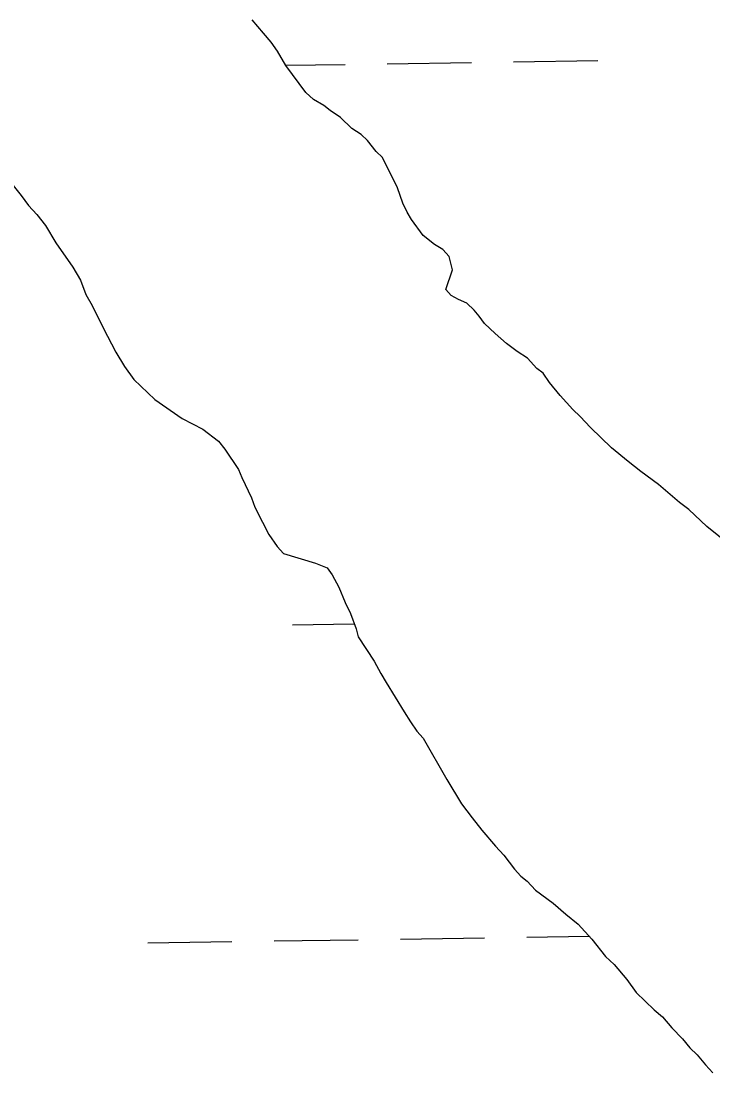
# Model space of a CAD drawing. Extents: x 3807117 to 3845308, y 337856 to 363736.
# Drawn here: x 3835370.3 to 3835633.1, y 359360.1 to 359759.8 of the extents above; entities that cross this region are included whole.
import ezdxf

# ---------------------------------------------------------------- set-up
doc = ezdxf.new("R2010")
doc.units = 0
doc.layers.add('V-TOPO-SHOR', color=7, linetype='Continuous')
doc.layers.add('V-WETL-SWMP', color=7, linetype='Continuous')

msp = doc.modelspace()

# ---------------------------------------------------------------- linework, layer by layer
at = {"layer": 'V-TOPO-SHOR'}
for p, q in [((3835362.65, 359703.13), (3835370.27, 359693.56)), ((3835370.27, 359693.56), (3835373.09, 359689.72)), ((3835373.09, 359689.72), (3835376.28, 359686.29)), ((3835376.28, 359686.29), (3835379.5, 359682.07)), ((3835379.5, 359682.07), (3835383.54, 359675.54)), ((3835383.54, 359675.54), (3835389.99, 359666.33)), ((3835389.99, 359666.33), (3835392.83, 359661.33)), ((3835392.83, 359661.33), (3835394.9, 359655.92)), ((3835394.9, 359655.92), (3835397.33, 359651.69)), ((3835397.33, 359651.69), (3835401.42, 359643.21)), ((3835401.42, 359643.21), (3835406.31, 359633.96)), ((3835406.31, 359633.96), (3835409.55, 359628.58)), ((3835409.55, 359628.58), (3835413.17, 359623.6)), ((3835413.17, 359623.6), (3835421.13, 359615.98)), ((3835421.13, 359615.98), (3835431.43, 359608.81)), ((3835431.43, 359608.81), (3835439.32, 359604.7)), ((3835439.32, 359604.7), (3835445.27, 359600.16)), ((3835445.27, 359600.16), (3835447.67, 359597.1)), ((3835447.67, 359597.1), (3835452.91, 359589.42)), ((3835452.91, 359589.42), (3835454.15, 359586.33)), ((3835454.15, 359586.33), (3835457.83, 359578.62)), ((3835457.83, 359578.62), (3835459.08, 359575.14)), ((3835459.08, 359575.14), (3835461.94, 359569.36)), ((3835461.94, 359569.36), (3835464.38, 359564.74)), ((3835464.38, 359564.74), (3835467.61, 359560.13)), ((3835467.61, 359560.13), (3835470.01, 359557.46)), ((3835470.01, 359557.46), (3835482.17, 359553.84)), ((3835482.17, 359553.84), (3835486.5, 359551.99)), ((3835486.5, 359551.99), (3835488.51, 359549.31)), ((3835488.51, 359549.31), (3835490.95, 359544.68)), ((3835490.95, 359544.68), (3835493.42, 359538.89)), ((3835493.42, 359538.89), (3835495.46, 359534.65)), ((3835495.46, 359534.65), (3835497.54, 359528.85)), ((3835497.54, 359528.85), (3835498.39, 359525.76)), ((3835498.39, 359525.76), (3835504.45, 359516.54)), ((3835504.45, 359516.54), (3835506.89, 359511.92)), ((3835506.89, 359511.92), (3835508.92, 359508.46)), ((3835508.92, 359508.46), (3835515.8, 359497.31)), ((3835515.8, 359497.31), (3835518.22, 359493.47)), ((3835518.22, 359493.47), (3835520.64, 359490.01)), ((3835520.64, 359490.01), (3835523.04, 359487.34)), ((3835523.04, 359487.34), (3835531.97, 359471.56)), ((3835531.97, 359471.56), (3835537.63, 359462.34)), ((3835537.63, 359462.34), (3835541.65, 359456.97)), ((3835541.65, 359456.97), (3835545.26, 359452.38)), ((3835545.26, 359452.38), (3835550.47, 359446.26)), ((3835550.47, 359446.26), (3835553.66, 359442.82)), ((3835553.66, 359442.82), (3835557.68, 359437.46)), ((3835557.68, 359437.46), (3835560.08, 359434.79)), ((3835560.08, 359434.79), (3835562.46, 359432.89)), ((3835562.46, 359432.89), (3835565.66, 359429.46)), ((3835565.66, 359429.46), (3835572.4, 359424.54)), ((3835572.4, 359424.54), (3835577.17, 359420.36)), ((3835577.17, 359420.36), (3835581.93, 359416.57)), ((3835581.93, 359416.57), (3835587.13, 359410.84)), ((3835587.13, 359410.84), (3835592.34, 359404.34)), ((3835592.34, 359404.34), (3835595.53, 359401.29)), ((3835595.53, 359401.29), (3835600.33, 359395.55)), ((3835600.33, 359395.55), (3835603.95, 359390.57)), ((3835603.95, 359390.57), (3835610.72, 359384.1)), ((3835610.72, 359384.1), (3835613.9, 359381.44)), ((3835613.9, 359381.44), (3835617.51, 359377.24)), ((3835617.51, 359377.24), (3835621.5, 359373.04)), ((3835621.5, 359373.04), (3835624.3, 359369.6)), ((3835624.3, 359369.6), (3835627.09, 359366.93)), ((3835627.09, 359366.93), (3835630.3, 359363.11)), ((3835630.3, 359363.11), (3835633.09, 359360.05))]:
    msp.add_line(p, q, dxfattribs=at)
for points in [[(3835630.73, 359567.72), (3835623.96, 359574.2), (3835620.39, 359576.84), (3835612.44, 359583.68), (3835605.71, 359588.59), (3835600.95, 359592.38), (3835594.59, 359597.69), (3835586.62, 359605.31), (3835582.63, 359609.51), (3835579.84, 359612.17), (3835575.04, 359617.52), (3835571.03, 359622.49), (3835568.62, 359625.95), (3835566.23, 359627.84), (3835562.64, 359631.66), (3835558.69, 359634.29), (3835554.72, 359637.32), (3835550.35, 359641.12), (3835546.36, 359644.93), (3835544.35, 359647.61), (3835542.35, 359649.9), (3835539.56, 359652.57), (3835536.41, 359654.06), (3835533.65, 359655.55), (3835531.65, 359657.85), (3835534.21, 359665.31), (3835532.93, 359670.35), (3835530.53, 359673.02), (3835527.37, 359674.9), (3835523, 359678.31), (3835518.58, 359684.44), (3835516.96, 359687.13), (3835515.32, 359690.6), (3835513.24, 359696.4), (3835511.6, 359699.87), (3835509.57, 359703.73), (3835507.52, 359707.97), (3835505.13, 359710.25), (3835501.92, 359714.46), (3835499.53, 359716.75), (3835495.97, 359719.01), (3835491.59, 359723.19), (3835487.63, 359725.83), (3835485.25, 359727.73), (3835481.3, 359729.98), (3835478.51, 359732.64), (3835470.87, 359742.99), (3835467.63, 359748.37), (3835465.22, 359751.83), (3835462.41, 359755.27), (3835458.01, 359760.24)], [(3835672.49, 359534.18), (3835630.73, 359567.72)]]:
    msp.add_lwpolyline(points, dxfattribs=at)
at = {"layer": 'V-WETL-SWMP'}
for p, q in [((3835470.87, 359743), (3835493.38, 359743.34)), ((3835509.38, 359743.58), (3835541.38, 359744.06)), ((3835557.37, 359744.3), (3835589.37, 359744.78)), ((3835362.65, 359703.13), (3835370.27, 359693.56)), ((3835370.27, 359693.56), (3835373.09, 359689.72)), ((3835373.09, 359689.72), (3835376.28, 359686.29)), ((3835376.28, 359686.29), (3835379.5, 359682.07)), ((3835379.5, 359682.07), (3835383.54, 359675.54)), ((3835383.54, 359675.54), (3835389.99, 359666.33)), ((3835389.99, 359666.33), (3835392.83, 359661.33)), ((3835392.83, 359661.33), (3835394.9, 359655.92)), ((3835394.9, 359655.92), (3835397.33, 359651.69)), ((3835397.33, 359651.69), (3835401.42, 359643.21)), ((3835401.42, 359643.21), (3835406.31, 359633.96)), ((3835406.31, 359633.96), (3835409.55, 359628.58)), ((3835409.55, 359628.58), (3835413.17, 359623.6)), ((3835413.17, 359623.6), (3835421.13, 359615.98)), ((3835421.13, 359615.98), (3835431.43, 359608.81)), ((3835431.43, 359608.81), (3835439.32, 359604.7)), ((3835439.32, 359604.7), (3835445.27, 359600.16)), ((3835445.27, 359600.16), (3835447.67, 359597.1)), ((3835447.67, 359597.1), (3835452.91, 359589.42)), ((3835452.91, 359589.42), (3835454.15, 359586.33)), ((3835454.15, 359586.33), (3835457.83, 359578.62)), ((3835457.83, 359578.62), (3835459.08, 359575.14)), ((3835459.08, 359575.14), (3835461.94, 359569.36)), ((3835461.94, 359569.36), (3835464.38, 359564.74)), ((3835464.38, 359564.74), (3835467.61, 359560.13)), ((3835467.61, 359560.13), (3835470.01, 359557.46)), ((3835470.01, 359557.46), (3835482.17, 359553.84)), ((3835482.17, 359553.84), (3835486.5, 359551.99)), ((3835486.5, 359551.99), (3835488.51, 359549.31)), ((3835488.51, 359549.31), (3835490.95, 359544.68)), ((3835490.95, 359544.68), (3835493.42, 359538.89)), ((3835493.42, 359538.89), (3835495.46, 359534.65)), ((3835495.46, 359534.65), (3835497.54, 359528.85)), ((3835473.41, 359530.41), (3835496.86, 359530.77)), ((3835497.54, 359528.85), (3835498.39, 359525.76)), ((3835498.39, 359525.76), (3835504.45, 359516.54)), ((3835504.45, 359516.54), (3835506.89, 359511.92)), ((3835506.89, 359511.92), (3835508.92, 359508.46)), ((3835508.92, 359508.46), (3835515.8, 359497.31)), ((3835515.8, 359497.31), (3835518.22, 359493.47)), ((3835518.22, 359493.47), (3835520.64, 359490.01)), ((3835520.64, 359490.01), (3835523.04, 359487.34)), ((3835523.04, 359487.34), (3835531.97, 359471.56)), ((3835531.97, 359471.56), (3835537.63, 359462.34)), ((3835537.63, 359462.34), (3835541.65, 359456.97)), ((3835541.65, 359456.97), (3835545.26, 359452.38)), ((3835545.26, 359452.38), (3835550.47, 359446.26)), ((3835550.47, 359446.26), (3835553.66, 359442.82)), ((3835553.66, 359442.82), (3835557.68, 359437.46)), ((3835557.68, 359437.46), (3835560.08, 359434.79)), ((3835560.08, 359434.79), (3835562.46, 359432.89)), ((3835562.46, 359432.89), (3835565.66, 359429.46)), ((3835565.66, 359429.46), (3835572.4, 359424.54)), ((3835572.4, 359424.54), (3835577.17, 359420.36)), ((3835577.17, 359420.36), (3835581.93, 359416.57)), ((3835581.93, 359416.57), (3835587.13, 359410.84)), ((3835514.36, 359410.94), (3835546.36, 359411.42)), ((3835562.36, 359411.66), (3835586.06, 359412.02)), ((3835418.37, 359409.5), (3835450.37, 359409.98)), ((3835466.37, 359410.22), (3835498.37, 359410.7)), ((3835587.13, 359410.84), (3835592.34, 359404.34)), ((3835592.34, 359404.34), (3835595.53, 359401.29)), ((3835595.53, 359401.29), (3835600.33, 359395.55)), ((3835600.33, 359395.55), (3835603.95, 359390.57)), ((3835603.95, 359390.57), (3835610.72, 359384.1)), ((3835610.72, 359384.1), (3835613.9, 359381.44)), ((3835613.9, 359381.44), (3835617.51, 359377.24)), ((3835617.51, 359377.24), (3835621.5, 359373.04)), ((3835621.5, 359373.04), (3835624.3, 359369.6)), ((3835624.3, 359369.6), (3835627.09, 359366.93)), ((3835627.09, 359366.93), (3835630.3, 359363.11)), ((3835630.3, 359363.11), (3835633.09, 359360.05))]:
    msp.add_line(p, q, dxfattribs=at)
for points in [[(3835630.73, 359567.72), (3835623.96, 359574.2), (3835620.39, 359576.84), (3835612.44, 359583.68), (3835605.71, 359588.59), (3835600.95, 359592.38), (3835594.59, 359597.69), (3835586.62, 359605.31), (3835582.63, 359609.51), (3835579.84, 359612.17), (3835575.04, 359617.52), (3835571.03, 359622.49), (3835568.62, 359625.95), (3835566.23, 359627.84), (3835562.64, 359631.66), (3835558.69, 359634.29), (3835554.72, 359637.32), (3835550.35, 359641.12), (3835546.36, 359644.93), (3835544.35, 359647.61), (3835542.35, 359649.9), (3835539.56, 359652.57), (3835536.41, 359654.06), (3835533.65, 359655.55), (3835531.65, 359657.85), (3835534.21, 359665.31), (3835532.93, 359670.35), (3835530.53, 359673.02), (3835527.37, 359674.9), (3835523, 359678.31), (3835518.58, 359684.44), (3835516.96, 359687.13), (3835515.32, 359690.6), (3835513.24, 359696.4), (3835511.6, 359699.87), (3835509.57, 359703.73), (3835507.52, 359707.97), (3835505.13, 359710.25), (3835501.92, 359714.46), (3835499.53, 359716.75), (3835495.97, 359719.01), (3835491.59, 359723.19), (3835487.63, 359725.83), (3835485.25, 359727.73), (3835481.3, 359729.98), (3835478.51, 359732.64), (3835470.87, 359742.99), (3835467.63, 359748.37), (3835465.22, 359751.83), (3835462.41, 359755.27), (3835458.01, 359760.24)], [(3835672.49, 359534.18), (3835630.73, 359567.72)]]:
    msp.add_lwpolyline(points, dxfattribs=at)

doc.saveas('drawing.dxf')
